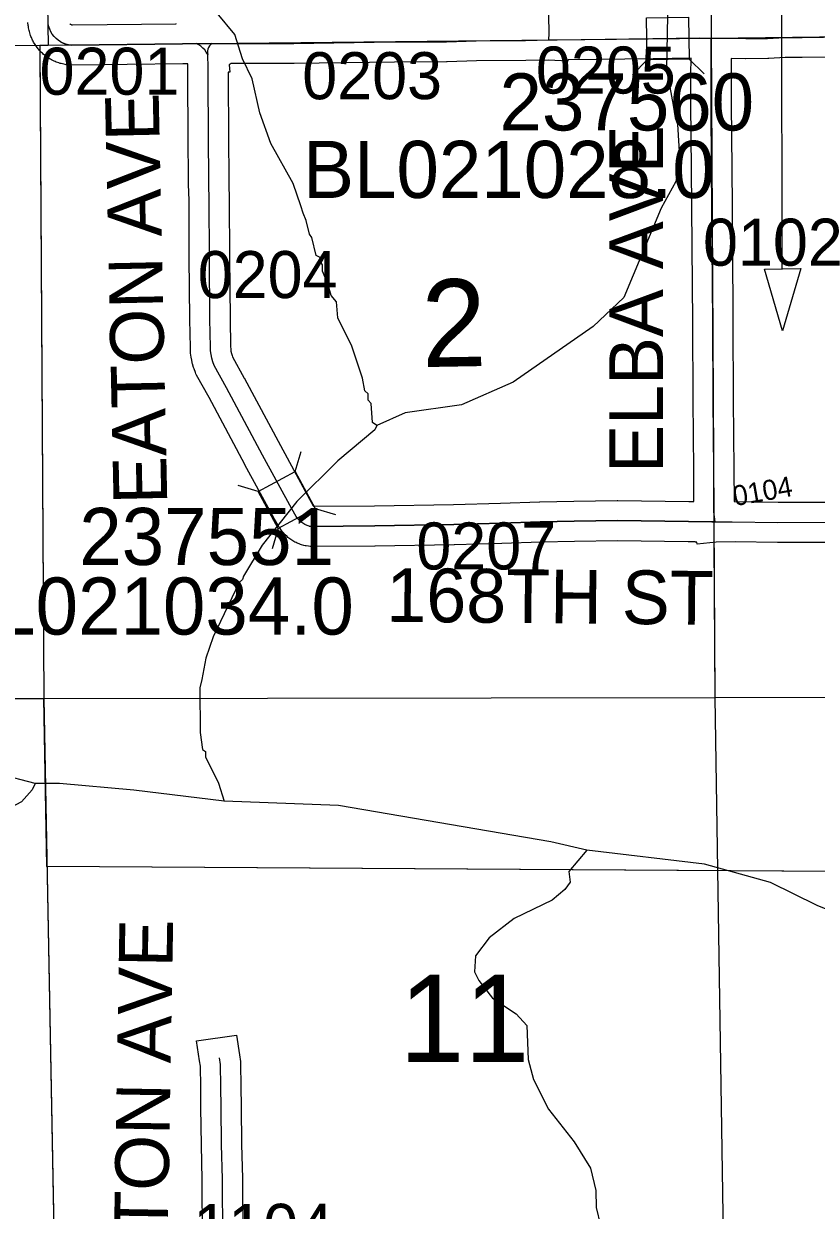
# Model space of a CAD drawing. Extents: x 23.6 to 68.7, y -63 to -29.
# Drawn here: x 36.586 to 37.766, y -41.451 to -39.684 of the extents above; entities that cross this region are included whole.
import ezdxf

# ---------------------------------------------------------------- set-up
doc = ezdxf.new("R2010")
doc.units = 0
for name, color, linetype in [('tdCoDirctArrow', 7, 'Continuous'), ('tdCoHydroRiver', 7, 'Continuous'), ('tdCoSecRdNmbr', 7, 'Continuous'), ('tdCoSecRdTxt', 7, 'Continuous'), ('tdCoSecRteBand', 7, 'Continuous'), ('tdCoSecRteCL', 7, 'Continuous'), ('tdCoSectLine', 7, 'Continuous'), ('tdCoSectLinePart', 7, 'Continuous'), ('tdCoSectNmbr', 7, 'Continuous'), ('tdCoStrucSec', 7, 'Continuous'), ('tdCoStrucSecCoName', 7, 'Continuous'), ('tdCoStrucSecFHWANum', 7, 'Continuous'), ('tdCoSurfGravel', 7, 'Continuous'), ('tdCoTwpBndry', 7, 'Continuous'), ('tdCoTwpBndryShd', 7, 'Continuous')]:
    doc.layers.add(name, color=color, linetype=linetype)

msp = doc.modelspace()

# ---------------------------------------------------------------- linework, layer by layer
at = {"layer": 'tdCoDirctArrow'}
msp.add_lwpolyline([(37.4455, -39.6098), (37.6816, -39.6092), (37.6876, -39.6097), (37.6899, -39.6103), (37.694, -39.6116), (37.6975, -39.6133), (37.7017, -39.6162), (37.7047, -39.6187), (37.7085, -39.6233), (37.7112, -39.6273), (37.7131, -39.6324), (37.7141, -39.6378), (37.7144, -39.6428), (37.7144, -39.6462), (37.715, -40.0487)], dxfattribs=at)
msp.add_lwpolyline([(37.7431, -40.0487), (37.7159, -40.1412), (37.6892, -40.0493)], close=True, dxfattribs=at)
at = {"layer": 'tdCoHydroRiver'}
for points in [[(37.1116, -40.2825), (37.1053, -40.2778), (37.1035, -40.2494), (37.0987, -40.2447), (37.0986, -40.2352), (37.0938, -40.2305), (37.0905, -40.2116), (37.0744, -40.1644), (37.0535, -40.122), (37.0517, -40.0983), (37.0438, -40.0889), (37.0389, -40.0716), (37.0309, -40.0527), (37.0308, -40.0432), (37.0276, -40.0385), (37.0275, -40.0322), (37.0212, -40.0291), (37.0147, -40.0023), (37.0115, -39.9976), (37.0066, -39.9771), (37.0018, -39.9661), (36.9985, -39.9551), (36.9872, -39.922), (36.9536, -39.8623), (36.9374, -39.8167), (36.926, -39.7662), (36.9115, -39.7364), (36.9002, -39.7001), (36.8476, -39.6359)], [(37.5453, -39.6444), (37.543, -39.7518), (37.5529, -39.8054), (37.5562, -39.8243), (37.5595, -39.8337), (37.5631, -39.8905), (37.557, -39.919), (37.5352, -39.9586), (37.4795, -40.0917), (37.434, -40.1347), (37.3147, -40.2177), (37.2377, -40.2515), (37.1541, -40.2632), (37.1116, -40.2825)], [(37.1116, -40.2825), (37.1085, -40.2888), (37.0536, -40.335), (36.9926, -40.3955), (36.941, -40.4607), (36.913, -40.5067), (36.9114, -40.5114), (36.9067, -40.5162), (36.8679, -40.597), (36.8571, -40.6287), (36.8511, -40.6603), (36.848, -40.6729), (36.8485, -40.7392), (36.8519, -40.7645), (36.8566, -40.7676), (36.8567, -40.7755), (36.876, -40.8148), (36.8841, -40.8415)], [(36.6029, -40.8154), (36.5491, -40.8016), (36.5269, -40.7923), (36.4825, -40.7595), (36.4491, -40.733), (36.4302, -40.7284)], [(36.6029, -40.8154), (36.5982, -40.8249), (36.5826, -40.8424), (36.4411, -40.9177), (36.3909, -40.9513), (36.369, -40.9799), (36.3597, -40.9973), (36.3284, -41.0291), (36.3242, -41.0923), (36.2366, -41.2019), (36.2148, -41.2305), (36.2118, -41.2589), (36.2167, -41.27), (36.2247, -41.2841), (36.2264, -41.303), (36.2218, -41.3157), (36.1576, -41.3793), (36.0873, -41.4699)], [(36.8841, -40.8415), (36.7498, -40.8253), (36.6392, -40.8151), (36.6029, -40.8154)], [(37.4245, -40.9145), (37.3707, -40.9023), (37.0546, -40.8481), (36.8841, -40.8415)], [(37.4245, -40.9145), (37.3979, -40.9463), (37.3996, -40.9621), (37.3918, -40.9732), (37.373, -40.9891), (37.3164, -41.0164), (37.2788, -41.0451), (37.2585, -41.0721), (37.2571, -41.0958), (37.2635, -41.1084), (37.2842, -41.1351), (37.3191, -41.1585), (37.335, -41.1757), (37.337, -41.2262), (37.3452, -41.2561), (37.3676, -41.3001), (37.4059, -41.3488), (37.4299, -41.388), (37.438, -41.4211), (37.4382, -41.4464), (37.4448, -41.4732)], [(38.7681, -41.5477), (38.7221, -41.5181), (38.5462, -41.4248), (38.2527, -41.2393), (38.1558, -41.1738), (38.0336, -41.0833), (38.0003, -41.0677), (37.9291, -41.0478), (37.8453, -41.028), (37.7677, -40.997), (37.698, -40.9628), (37.5999, -40.9352), (37.4245, -40.9145)]]:
    msp.add_lwpolyline(points, dxfattribs=at)
at = {"layer": 'tdCoSecRteBand'}
for points in [[(37.589, -40.459), (37.5886, -40.4561), (37.5857, -40.4561), (37.5857, -40.4555), (37.5757, -40.4553), (37.4704, -40.4538), (37.4063, -40.4548), (37.3558, -40.4559), (37.2981, -40.4579), (37.298, -40.4579), (37.2979, -40.4579), (37.2272, -40.4599), (37.227, -40.4599), (37.2269, -40.4599), (37.1092, -40.4618), (37.109, -40.4619), (37.1089, -40.4619), (37.0148, -40.4625), (37.0124, -40.4625), (37.01, -40.4621), (37.0065, -40.4616), (37.0047, -40.4613), (37.003, -40.4608), (36.9996, -40.4599), (36.9979, -40.4594), (36.9962, -40.4587), (36.9929, -40.4574), (36.9913, -40.4567), (36.9897, -40.4558), (36.9866, -40.4541), (36.9851, -40.4532), (36.9836, -40.4521), (36.9808, -40.45), (36.9793, -40.449), (36.978, -40.4478), (36.9754, -40.4453), (36.9741, -40.4441), (36.973, -40.4428), (36.9707, -40.4401), (36.9695, -40.4387), (36.9685, -40.4372), (36.9666, -40.4342), (36.9661, -40.4336), (36.9658, -40.4329), (36.9592, -40.4217), (36.9589, -40.4213), (36.9587, -40.4208), (36.9153, -40.3408), (36.9152, -40.3407), (36.9152, -40.3406), (36.8617, -40.2407), (36.8432, -40.2073), (36.8422, -40.2054), (36.8414, -40.2034), (36.8394, -40.1981), (36.839, -40.197), (36.8387, -40.1959), (36.8371, -40.1905), (36.8368, -40.1894), (36.8365, -40.1882), (36.8354, -40.1827), (36.8352, -40.1815), (36.835, -40.1804), (36.8343, -40.1748), (36.8342, -40.1736), (36.8341, -40.1724), (36.8339, -40.1668), (36.8339, -40.1665), (36.8339, -40.1661), (36.8331, -40.1243), (36.833, -40.1242), (36.833, -40.124), (36.8322, -40.032), (36.8322, -40.0319), (36.8322, -40.0318), (36.8319, -39.9469), (36.8314, -39.9235), (36.8314, -39.9233), (36.8314, -39.9231), (36.8307, -39.8463), (36.8307, -39.8463), (36.8307, -39.8462), (36.8304, -39.7701), (36.8303, -39.7503), (36.8301, -39.7439), (36.8229, -39.744), (36.8228, -39.744), (36.8227, -39.744), (36.657, -39.7458), (36.655, -39.7458), (36.6531, -39.7456), (36.6489, -39.7451), (36.6472, -39.7449), (36.6456, -39.7445), (36.6415, -39.7435), (36.6398, -39.7431), (36.6382, -39.7425), (36.6342, -39.7411), (36.6326, -39.7405), (36.6311, -39.7398), (36.6273, -39.7379), (36.6258, -39.7371), (36.6243, -39.7362), (36.6208, -39.7339), (36.6194, -39.733), (36.618, -39.7319), (36.6148, -39.7292), (36.6135, -39.7281), (36.6123, -39.7269), (36.6093, -39.7239), (36.6082, -39.7227), (36.6071, -39.7213), (36.6045, -39.718), (36.6035, -39.7166), (36.6026, -39.7151), (36.6005, -39.7115), (36.5996, -39.71), (36.5989, -39.7085), (36.5971, -39.7046), (36.5964, -39.7031), (36.5959, -39.7015), (36.5946, -39.6975), (36.5941, -39.6958), (36.5937, -39.6941), (36.5929, -39.69), (36.5926, -39.6883), (36.5924, -39.6866), (36.592, -39.6824)], [(36.6542, -39.684), (36.6548, -39.6845), (36.6555, -39.6849), (36.6562, -39.6853), (36.6569, -39.6855), (36.6577, -39.6857), (36.6583, -39.6858)], [(36.6583, -39.6858), (36.8126, -39.6841), (36.8126, -39.6838)], [(37.0175, -40.4025), (37.1083, -40.4019), (37.2257, -40.3999), (37.2961, -40.3979), (37.3539, -40.396), (37.3541, -40.3959), (37.3543, -40.3959), (37.4051, -40.3948), (37.4052, -40.3948), (37.4053, -40.3948), (37.4699, -40.3938), (37.4703, -40.3938), (37.4708, -40.3938), (37.5767, -40.3953), (37.5767, -40.3953), (37.5768, -40.3953), (37.5838, -40.3954), (37.5837, -40.3484), (37.5827, -40.2452), (37.5827, -40.2451), (37.5827, -40.2451), (37.5822, -40.1289), (37.5814, -40.0152), (37.5804, -39.8994), (37.5796, -39.8047), (37.5796, -39.8046), (37.5796, -39.8045), (37.5796, -39.7591), (37.5796, -39.7591), (37.5796, -39.759), (37.5797, -39.7355), (37.5234, -39.7363), (37.5233, -39.7363), (37.5233, -39.7363), (37.3963, -39.7379), (37.3962, -39.7398), (37.3672, -39.7383), (37.3339, -39.7389), (37.3337, -39.7389), (37.3336, -39.7389), (37.2602, -39.7395), (37.2163, -39.7408), (37.2159, -39.7409), (37.2155, -39.7409), (37.1379, -39.7411), (36.9884, -39.7434), (36.9882, -39.7434), (36.9879, -39.7434), (36.8949, -39.7435), (36.8917, -39.7454), (36.8929, -39.7561), (36.8903, -39.7564), (36.8904, -39.7698), (36.8904, -39.7698), (36.8904, -39.7698), (36.8907, -39.8459), (36.8914, -39.9224), (36.8919, -39.9459), (36.8919, -39.9462), (36.8919, -39.9464), (36.8922, -40.0315), (36.893, -40.1233), (36.8939, -40.1646), (36.894, -40.1686), (36.8944, -40.1718), (36.8951, -40.175), (36.896, -40.1781), (36.8968, -40.1802), (36.9143, -40.2118), (36.9144, -40.212), (36.9145, -40.2122), (36.968, -40.3122), (37.0112, -40.3918), (37.0171, -40.4018), (37.0175, -40.4025)], [(37.841, -39.7332), (37.7455, -39.7345), (37.7453, -39.7346), (37.7451, -39.7346), (37.7198, -39.7346), (37.6957, -39.7361), (37.6948, -39.7361), (37.694, -39.7361), (37.6614, -39.7363), (37.6611, -39.7363), (37.6608, -39.7363), (37.6397, -39.736), (37.6396, -39.7592), (37.6396, -39.8044), (37.6404, -39.8989), (37.6404, -39.8989), (37.6404, -39.8989), (37.6414, -40.0147), (37.6414, -40.0147), (37.6414, -40.0147), (37.6422, -40.1285), (37.6422, -40.1285), (37.6422, -40.1286), (37.6427, -40.2447), (37.6437, -40.3479), (37.6437, -40.348), (37.6437, -40.3481), (37.6438, -40.3956), (37.7094, -40.3965), (37.8619, -40.3963)], [(37.8618, -40.4563), (37.7092, -40.4565), (37.709, -40.4565), (37.7087, -40.4565), (37.6457, -40.4556), (37.6457, -40.4557), (37.6173, -40.4559), (37.589, -40.459)], [(36.8522, -41.4733), (36.8516, -41.4226), (36.8516, -41.4223), (36.8516, -41.4219), (36.8517, -41.4048), (36.8503, -41.3537), (36.8503, -41.3535), (36.8503, -41.3532), (36.8496, -41.2981), (36.8496, -41.2981), (36.8496, -41.2981), (36.8493, -41.2669), (36.8488, -41.2363), (36.8476, -41.2284), (36.8432, -41.1987), (36.9025, -41.1898), (36.907, -41.2195), (36.9085, -41.2294), (36.9087, -41.2314), (36.9088, -41.2334), (36.9093, -41.2661), (36.9093, -41.2661), (36.9093, -41.2662), (36.9096, -41.2974), (36.9103, -41.3522), (36.9117, -41.4036), (36.9117, -41.4042), (36.9117, -41.4047), (36.9116, -41.4222), (36.9122, -41.4724)]]:
    msp.add_lwpolyline(points, dxfattribs=at)
at = {"layer": 'tdCoSecRteCL'}
for points in [[(36.8428, -39.7136), (36.8224, -39.714), (36.6567, -39.7158), (36.6525, -39.7153), (36.6484, -39.7143), (36.6444, -39.7129), (36.6406, -39.711), (36.6371, -39.7087), (36.6338, -39.7061), (36.6309, -39.703), (36.6283, -39.6997), (36.6262, -39.6961), (36.6244, -39.6922), (36.6231, -39.6882), (36.6223, -39.6841), (36.6219, -39.6799), (36.6212, -39.646), (36.62, -39.5586), (36.6186, -39.4688), (36.616, -39.3512), (36.6146, -39.2737), (36.6141, -39.2072), (36.6133, -39.1527), (36.612, -39.1093)], [(37.3678, -39.7083), (37.3683, -39.6986), (37.3673, -39.6439), (37.3653, -39.5336), (37.3648, -39.5133), (37.3633, -39.4132), (37.3622, -39.3003), (37.3609, -39.2248), (37.361, -39.2169)], [(36.8428, -39.7136), (36.8562, -39.7136), (36.8662, -39.7135)], [(36.8598, -39.7297), (36.8577, -39.7263), (36.8553, -39.7232), (36.8526, -39.7203), (36.8496, -39.7177), (36.8463, -39.7155), (36.8428, -39.7136)], [(36.8662, -39.7135), (36.8642, -39.7152), (36.8625, -39.7172), (36.8611, -39.7195), (36.8602, -39.7219), (36.8596, -39.7245), (36.8595, -39.7271), (36.8598, -39.7297)], [(36.8662, -39.7135), (36.9879, -39.7134), (37.1376, -39.7111), (37.2154, -39.7109), (37.2596, -39.7095), (37.3334, -39.7089), (37.3678, -39.7083)], [(37.3678, -39.7083), (37.3803, -39.7081), (37.5229, -39.7063), (37.5926, -39.7053), (37.6099, -39.7056)], [(37.6155, -40.4259), (37.6139, -40.4108), (37.6137, -40.3482), (37.6127, -40.2449), (37.6122, -40.1287), (37.6114, -40.0149), (37.6104, -39.8992), (37.6096, -39.8045), (37.6096, -39.7591), (37.6098, -39.7159), (37.6099, -39.7056)], [(37.6099, -39.7056), (37.6612, -39.7063), (37.6938, -39.7061), (37.7188, -39.7046), (37.7451, -39.7046), (37.8406, -39.7032), (37.911, -39.702), (37.9903, -39.701), (38.1006, -39.6988), (38.1472, -39.6994), (38.2052, -39.699), (38.3431, -39.6978), (38.3694, -39.6978)], [(37.6155, -40.4259), (37.6108, -40.4259), (37.5762, -40.4253), (37.4704, -40.4238), (37.4057, -40.4248), (37.3549, -40.4259), (37.2971, -40.4279), (37.2264, -40.4299), (37.1087, -40.4319), (37.0146, -40.4325), (37.0111, -40.432), (37.0077, -40.431), (37.0044, -40.4296), (37.0013, -40.4279), (36.9985, -40.4258), (36.9959, -40.4234), (36.9936, -40.4207), (36.9916, -40.4177), (36.985, -40.4065), (36.9416, -40.3265), (36.888, -40.2263), (36.8695, -40.1928), (36.8675, -40.1876), (36.8659, -40.1822), (36.8648, -40.1767), (36.8641, -40.1711), (36.8639, -40.1655), (36.863, -40.1238), (36.8622, -40.0317), (36.8619, -39.9465), (36.8614, -39.9229), (36.8607, -39.8461), (36.8604, -39.77), (36.8603, -39.7498), (36.8598, -39.7297)], [(37.6155, -40.4259), (37.638, -40.4258), (37.6412, -40.4255), (37.7092, -40.4265), (37.8619, -40.4263)], [(36.8851, -41.6902), (36.8843, -41.6205), (36.8834, -41.5694), (36.8829, -41.5115), (36.8822, -41.4729), (36.8816, -41.4222), (36.8817, -41.4045), (36.8803, -41.3528), (36.8796, -41.2978), (36.8793, -41.2665), (36.8788, -41.2338), (36.8773, -41.224)]]:
    msp.add_lwpolyline(points, dxfattribs=at)
at = {"layer": 'tdCoSectLine'}
for points in [[(37.6061, -38.7064), (37.6095, -39.7056)], [(36.6051, -38.7136), (36.6221, -39.716)], [(37.6095, -39.7056), (38.6195, -39.6934)], [(36.6221, -39.716), (37.6095, -39.7056)], [(37.6095, -39.7056), (37.6153, -40.6875)], [(35.618, -39.7288), (36.6097, -39.716)], [(36.6097, -39.716), (36.6221, -39.716)], [(36.6097, -39.716), (36.6156, -40.689)], [(37.6153, -40.6875), (38.629, -40.6849)], [(35.6221, -40.6898), (36.6156, -40.689)], [(36.6156, -40.689), (37.6153, -40.6875)], [(36.6156, -40.689), (36.6344, -41.6945)], [(37.6153, -40.6875), (37.6306, -41.6814)]]:
    msp.add_lwpolyline(points, dxfattribs=at)
at = {"layer": 'tdCoSectLinePart'}
for points in [[(35.6476, -39.7284), (36.6031, -39.7161)], [(36.6098, -39.7241), (36.6156, -40.689)], [(37.6139, -40.4559), (37.6153, -40.6875)], [(35.6522, -40.6898), (36.6156, -40.689)], [(36.6156, -40.689), (37.6153, -40.6875)], [(36.6156, -40.689), (36.6338, -41.6644)], [(37.6153, -40.6875), (38.0872, -40.6863)], [(37.6153, -40.6875), (37.6306, -41.6814)]]:
    msp.add_lwpolyline(points, dxfattribs=at)
at = {"layer": 'tdCoStrucSec'}
for p, q in [((37.5145, -39.7377), (37.4927, -39.7602)), ((37.5771, -39.7368), (37.5995, -39.7587)), ((36.9901, -40.3509), (36.999, -40.3209)), ((36.9351, -40.3807), (36.9051, -40.3718)), ((37.02, -40.4059), (37.05, -40.4148)), ((36.9649, -40.4357), (36.956, -40.4657))]:
    msp.add_line(p, q, dxfattribs=at)
for points in [[(37.5136, -39.6751), (37.5762, -39.6743), (37.5771, -39.7368), (37.5145, -39.7377)], [(36.9649, -40.4357), (36.9351, -40.3807), (36.9901, -40.3509), (37.02, -40.4059)]]:
    msp.add_lwpolyline(points, close=True, dxfattribs=at)
at = {"layer": 'tdCoSurfGravel'}
msp.add_line((37.6155, -40.4259), (37.6155, -40.4259), dxfattribs=at)
for points in [[(36.6406, -39.711), (36.6371, -39.7087), (36.6338, -39.7061), (36.6309, -39.703), (36.6283, -39.6997), (36.6262, -39.6961), (36.6244, -39.6922), (36.6231, -39.6882), (36.6223, -39.6841), (36.6219, -39.6799), (36.6212, -39.646), (36.62, -39.5586), (36.6186, -39.4688), (36.616, -39.3512), (36.6146, -39.2737), (36.6141, -39.2072), (36.6133, -39.1527), (36.612, -39.1093)], [(37.3678, -39.7083), (37.3683, -39.6986), (37.3673, -39.6439), (37.3653, -39.5336), (37.3648, -39.5133), (37.3633, -39.4132), (37.3622, -39.3003), (37.3609, -39.2248), (37.361, -39.2169), (37.3609, -39.2129), (37.3603, -39.209), (37.3594, -39.2052), (37.3581, -39.2014), (37.3565, -39.1978)], [(37.6099, -39.7056), (37.6612, -39.7063), (37.6938, -39.7061), (37.7188, -39.7046), (37.7451, -39.7046), (37.8406, -39.7032), (37.911, -39.702), (37.9903, -39.701), (38.1006, -39.6988), (38.1472, -39.6994), (38.2052, -39.699), (38.3431, -39.6978), (38.3694, -39.6978), (38.3924, -39.6978), (38.4579, -39.6961), (38.482, -39.6959), (38.5024, -39.6957), (38.5467, -39.6953), (38.6096, -39.6943)], [(36.6406, -39.711), (36.6444, -39.7129), (36.6484, -39.7143), (36.6525, -39.7153), (36.6567, -39.7158), (36.8224, -39.714), (36.8428, -39.7136), (36.8562, -39.7136)], [(37.0111, -40.432), (37.0077, -40.431), (37.0044, -40.4296), (37.0013, -40.4279), (36.9985, -40.4258), (36.9959, -40.4234), (36.9936, -40.4207), (36.9916, -40.4177), (36.985, -40.4065), (36.9416, -40.3265), (36.888, -40.2263), (36.8695, -40.1928), (36.8675, -40.1876), (36.8659, -40.1822), (36.8648, -40.1767), (36.8641, -40.1711), (36.8639, -40.1655), (36.863, -40.1238), (36.8622, -40.0317), (36.8619, -39.9465), (36.8614, -39.9229), (36.8607, -39.8461), (36.8604, -39.77), (36.8603, -39.7498), (36.8598, -39.7297), (36.8577, -39.7263), (36.8553, -39.7232), (36.8526, -39.7203), (36.8496, -39.7177), (36.8463, -39.7155), (36.8428, -39.7136)], [(36.8562, -39.7136), (36.8662, -39.7135), (36.9879, -39.7134), (37.1376, -39.7111), (37.2154, -39.7109), (37.2596, -39.7095), (37.3334, -39.7089), (37.3678, -39.7083), (37.3803, -39.7081), (37.5229, -39.7063), (37.5926, -39.7053), (37.6099, -39.7056)], [(36.8662, -39.7135), (36.8642, -39.7152), (36.8625, -39.7172), (36.8611, -39.7195), (36.8602, -39.7219), (36.8596, -39.7245), (36.8595, -39.7271), (36.8598, -39.7297)], [(37.6155, -40.4259), (37.6139, -40.4108), (37.6137, -40.3482), (37.6127, -40.2449), (37.6122, -40.1287), (37.6114, -40.0149), (37.6104, -39.8992), (37.6096, -39.8045), (37.6096, -39.7591), (37.6098, -39.7159), (37.6099, -39.7056)], [(37.0111, -40.432), (37.0146, -40.4325), (37.1087, -40.4319), (37.2264, -40.4299), (37.2971, -40.4279), (37.3549, -40.4259), (37.4057, -40.4248), (37.4704, -40.4238), (37.5762, -40.4253), (37.6108, -40.4259), (37.6155, -40.4259)], [(37.6155, -40.4259), (37.638, -40.4258), (37.6412, -40.4255), (37.7092, -40.4265), (37.8619, -40.4263)], [(36.8851, -41.6902), (36.8843, -41.6205), (36.8834, -41.5694), (36.8829, -41.5115), (36.8822, -41.4729), (36.8816, -41.4222), (36.8817, -41.4045), (36.8803, -41.3528), (36.8796, -41.2978), (36.8793, -41.2665), (36.8788, -41.2338), (36.8773, -41.224)]]:
    msp.add_lwpolyline(points, dxfattribs=at)
at = {"layer": 'tdCoTwpBndry'}
for points in [[(36.6156, -40.689), (36.366, -40.6892)], [(36.6203, -40.9388), (36.6156, -40.689)], [(38.345, -40.9497), (36.6203, -40.9388)]]:
    msp.add_lwpolyline(points, dxfattribs=at)
at = {"layer": 'tdCoTwpBndryShd'}
msp.add_lwpolyline([(38.6282, -40.9515), (38.6187, -40.9515), (38.4035, -40.9501), (38.3406, -40.9497), (36.6203, -40.9389), (36.6156, -40.689), (36.366, -40.6892), (36.3578, -40.4712), (36.0969, -40.4685), (36.0866, -39.7228), (35.618, -39.7288), (34.6227, -39.7379), (34.5909, -39.7367), (33.6218, -39.7537), (33.6062, -39.7539), (32.6597, -39.7633)], dxfattribs=at)

# ---------------------------------------------------------------- texts
at = {"layer": 'tdCoSecRdNmbr'}
for s, height, rotation, p in [('0201', 0.07, 0.0288, (36.6093, -39.7898)), ('0203', 0.07, 0.0291, (37.0006, -39.7965)), ('0205', 0.07, 0.0293, (37.3487, -39.7881)), ('0102', 0.07, 0.0295, (37.5976, -40.0444)), ('0204', 0.07, 0.029, (36.8449, -40.0926)), ('0104', 0.03, 10.0294, (37.6449, -40.4025)), ('0207', 0.07, 0.029, (37.1706, -40.4967)), ('1104', 0.07, 0.0289, (36.8384, -41.5112))]:
    msp.add_text(s, height=height, rotation=rotation, dxfattribs=at).set_placement(p)
at = {"layer": 'tdCoSecRdTxt'}
for s, rotation, p in [('EATON AVE', 91.2078, (36.7996, -40.3988)), ('ELBA AVE', 90, (37.538, -40.3528)), ('168TH ST', 359.467, (37.1256, -40.5745)), ('EATON AVE', 89, (36.7977, -41.6304))]:
    msp.add_text(s, height=0.08, rotation=rotation, dxfattribs=at).set_placement(p)
at = {"layer": 'tdCoSectNmbr'}
for s, rotation, p in [('2', 1.0291, (37.1793, -40.1954)), ('11', 0.0291, (37.1456, -41.2301))]:
    msp.add_text(s, height=0.13, rotation=rotation, dxfattribs=at).set_placement(p)
at = {"layer": 'tdCoStrucSecCoName'}
for s, p in [('BL021028.0', (37.0019, -39.9435)), ('RL021034.0', (36.4581, -40.5936))]:
    msp.add_text(s, height=0.085, dxfattribs=at).set_placement(p)
at = {"layer": 'tdCoStrucSecFHWANum'}
for s, p in [('237560', (37.2945, -39.843)), ('237551', (36.6685, -40.49))]:
    msp.add_text(s, height=0.085, dxfattribs=at).set_placement(p)

doc.saveas('drawing.dxf')
